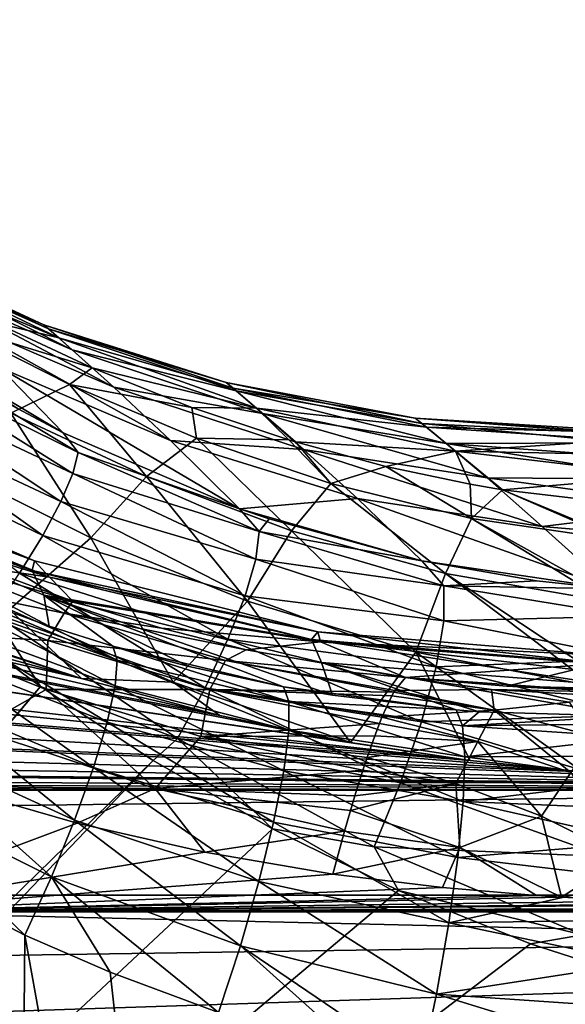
# Model space of a CAD drawing. Header units: metres. Extents: x -90 to 90, y -173 to 74.
# Tile 486 of 564: x 19.61 to 26.62, y 6.62 to 19.27. Entities that reach past the tile are written whole.
import ezdxf

# ---------------------------------------------------------------- set-up
doc = ezdxf.new("R2010")
doc.units = ezdxf.units.M
doc.layers.add('solid_509418', color=7, linetype='CONTINUOUS')
doc.layers.add('solid_509418_01', color=7, linetype='CONTINUOUS')

msp = doc.modelspace()

# ---------------------------------------------------------------- linework, layer by layer
at = {"layer": 'solid_509418'}
for points in [[(20.398369, 10.805264, 17.936373), (-6.162198, 19.268057, 10.044692), (-7.187422, 18.277428, 10.968469)], [(20.398369, 10.805264, 17.936373), (18.5662, 11.40943, 17.37298), (-6.162198, 19.268057, 10.044692)], [(20.398369, 10.805264, 17.936373), (-7.187422, 18.277428, 10.968469), (-8.260038, 17.33305, 11.849114)], [(22.177095, 10.330552, 18.379049), (-8.260038, 17.33305, 11.849114), (-9.382043, 16.431501, 12.689822)], [(22.177095, 10.330552, 18.379049), (20.398369, 10.805264, 17.936373), (-8.260038, 17.33305, 11.849114)], [(23.855959, 9.982375, 18.70373), (-9.382043, 16.431501, 12.689822), (-11.139967, 15.170759, 13.865483)], [(23.855959, 9.982375, 18.70373), (22.177095, 10.330552, 18.379049), (-9.382043, 16.431501, 12.689822)], [(25.394751, 9.748757, 18.921581), (-11.139967, 15.170759, 13.865483), (-12.963869, 14.03114, 14.928195)], [(25.394751, 9.748757, 18.921581), (23.855959, 9.982375, 18.70373), (-11.139967, 15.170759, 13.865483)], [(25.394751, 9.748757, 18.921581), (-12.963869, 14.03114, 14.928195), (-13.635589, 13.650109, 15.283511)], [(25.394751, 9.748757, 18.921581), (-13.635589, 13.650109, 15.283511), (-14.826507, 13.021798, 15.869422)], [(35.100643, 9.368428, 19.276245), (-35.099857, 9.368428, 19.276245), (-71.5, 8.020932, 20.362175)], [(71.5, 8.020932, 20.362175), (35.100643, 9.368428, 19.276245), (-71.5, 8.020932, 20.362175)], [(71.5, 8.020932, 20.362175), (-71.5, 8.020932, 20.362175), (-71.5, 5.898276, 21.535389)], [(71.5, 5.898276, 21.535389), (71.5, 8.020932, 20.362175), (-71.5, 5.898276, 21.535389)]]:
    msp.add_3dface(points, dxfattribs=at)
at = {"layer": 'solid_509418_01'}
for points in [[(17.664146, 16.391121, -0.36835), (19.914486, 15.349503, 1.130896), (19.973692, 15.297959, -3.117904)], [(17.664146, 16.391121, -0.36835), (17.753052, 16.310858, 3.674779), (19.914486, 15.349503, 1.130896)], [(17.792383, 16.275232, -4.408235), (17.664146, 16.391121, -0.36835), (19.973692, 15.297959, -3.117904)], [(17.753052, 16.310858, 3.674779), (20.107105, 15.181142, 5.369526), (19.914486, 15.349503, 1.130896)], [(17.753052, 16.310858, 3.674779), (18.056381, 16.034857, 7.690856), (20.107105, 15.181142, 5.369526)], [(17.792383, 16.275232, -4.408235), (19.973692, 15.297959, -3.117904), (20.280607, 15.027847, -7.339002)], [(18.129965, 15.96612, -8.410431), (17.792383, 16.275232, -4.408235), (20.280607, 15.027847, -7.339002)], [(18.056381, 16.034857, 7.690856), (19.295435, 15.374484, 8.678795), (20.107105, 15.181142, 5.369526)], [(18.129965, 15.96612, -8.410431), (20.280607, 15.027847, -7.339002), (20.814873, 14.545683, -11.499053)], [(18.657454, 15.470966, -12.345707), (18.129965, 15.96612, -8.410431), (20.814873, 14.545683, -11.499053)], [(18.657454, 15.470966, -12.345707), (20.814873, 14.545683, -11.499053), (21.544146, 13.861372, -15.573508)], [(19.347231, 14.799587, -16.19293), (18.657454, 15.470966, -12.345707), (21.544146, 13.861372, -15.573508)], [(18.7052, 15.361842, 10.492981), (20.538418, 14.797122, 9.561823), (19.295435, 15.374484, 8.678795)], [(18.7052, 15.361842, 10.492981), (20.24501, 14.582114, 11.559984), (20.538418, 14.797122, 9.561823)], [(19.492968, 14.211011, 13.247728), (20.24501, 14.582114, 11.559984), (18.7052, 15.361842, 10.492981)], [(19.295435, 15.374484, 8.678795), (20.538418, 14.797122, 9.561823), (20.107105, 15.181142, 5.369526)], [(19.914486, 15.349503, 1.130896), (22.347507, 14.531939, 3.48145), (22.25915, 14.606114, -0.356026)], [(19.914486, 15.349503, 1.130896), (20.107105, 15.181142, 5.369526), (22.347507, 14.531939, 3.48145)], [(19.973692, 15.297959, -3.117904), (19.914486, 15.349503, 1.130896), (22.25915, 14.606114, -0.356026)], [(18.015991, 15.240058, -20.271868), (19.347231, 14.799587, -16.19293), (20.166138, 13.961473, -19.95484)], [(18.015991, 15.240058, -20.271868), (20.166138, 13.961473, -19.95484), (19.587307, 14.269493, -20.047592)], [(19.973692, 15.297959, -3.117904), (22.25915, 14.606114, -0.356026), (22.387505, 14.498235, -4.191177)], [(20.280607, 15.027847, -7.339002), (19.973692, 15.297959, -3.117904), (22.387505, 14.498235, -4.191177)], [(20.107105, 15.181142, 5.369526), (22.647511, 14.277051, 7.296689), (22.347507, 14.531939, 3.48145)], [(20.107105, 15.181142, 5.369526), (20.538418, 14.797122, 9.561823), (22.647511, 14.277051, 7.296689)], [(18.047586, 14.841151, -21.273371), (18.134468, 15.039989, -20.780899), (20.358702, 13.707679, -20.540962)], [(18.134468, 15.039989, -20.780899), (19.587307, 14.269493, -20.047592), (20.166138, 13.961473, -19.95484)], [(20.358702, 13.707679, -20.540962), (18.134468, 15.039989, -20.780899), (20.166138, 13.961473, -19.95484)], [(20.280607, 15.027847, -7.339002), (22.387505, 14.498235, -4.191177), (22.725229, 14.210243, -7.999774)], [(20.814873, 14.545683, -11.499053), (20.280607, 15.027847, -7.339002), (22.725229, 14.210243, -7.999774)], [(17.884539, 14.568829, -21.707962), (18.047586, 14.841151, -21.273371), (20.288221, 13.43761, -21.114452)], [(20.288221, 13.43761, -21.114452), (18.047586, 14.841151, -21.273371), (20.358702, 13.707679, -20.540962)], [(19.347231, 14.799587, -16.19293), (21.544146, 13.861372, -15.573508), (22.428823, 12.984757, -19.557318)], [(19.347231, 14.799587, -16.19293), (22.428823, 12.984757, -19.557318), (20.166138, 13.961473, -19.95484)], [(20.24501, 14.582114, 11.559984), (21.815731, 14.287492, 10.360255), (20.538418, 14.797122, 9.561823)], [(20.538418, 14.797122, 9.561823), (21.815731, 14.287492, 10.360255), (22.647511, 14.277051, 7.296689)], [(17.653519, 14.236703, -22.062838), (17.884539, 14.568829, -21.707962), (20.133129, 13.07675, -21.61697)], [(20.133129, 13.07675, -21.61697), (17.884539, 14.568829, -21.707962), (20.288221, 13.43761, -21.114452)], [(19.492968, 14.211011, 13.247728), (21.235458, 13.399338, 14.241246), (20.24501, 14.582114, 11.559984)], [(20.24501, 14.582114, 11.559984), (21.879652, 13.89079, 12.518024), (21.815731, 14.287492, 10.360255)], [(21.235458, 13.399338, 14.241246), (21.879652, 13.89079, 12.518024), (20.24501, 14.582114, 11.559984)], [(22.25915, 14.606114, -0.356026), (24.687468, 14.150518, 0.512104), (24.773674, 14.080844, -3.381779)], [(22.25915, 14.606114, -0.356026), (22.347507, 14.531939, 3.48145), (24.687468, 14.150518, 0.512104)], [(22.387505, 14.498235, -4.191177), (22.25915, 14.606114, -0.356026), (24.773674, 14.080844, -3.381779)], [(20.814873, 14.545683, -11.499053), (22.725229, 14.210243, -7.999774), (23.253954, 13.746858, -11.761179)], [(21.544146, 13.861372, -15.573508), (20.814873, 14.545683, -11.499053), (23.253954, 13.746858, -11.761179)], [(22.347507, 14.531939, 3.48145), (24.834751, 14.031226, 4.403207), (24.687468, 14.150518, 0.512104)], [(22.347507, 14.531939, 3.48145), (22.647511, 14.277051, 7.296689), (24.834751, 14.031226, 4.403207)], [(22.387505, 14.498235, -4.191177), (24.773674, 14.080844, -3.381779), (25.088219, 13.82319, -7.257584)], [(22.725229, 14.210243, -7.999774), (22.387505, 14.498235, -4.191177), (25.088219, 13.82319, -7.257584)], [(17.366133, 13.861463, -22.320166), (17.653519, 14.236703, -22.062838), (19.90122, 12.643231, -22.023266)], [(19.90122, 12.643231, -22.023266), (17.653519, 14.236703, -22.062838), (20.133129, 13.07675, -21.61697)], [(18.65753, 13.546892, 14.801031), (20.521517, 12.61162, 15.821053), (19.492968, 14.211011, 13.247728)], [(20.521517, 12.61162, 15.821053), (21.235458, 13.399338, 14.241246), (19.492968, 14.211011, 13.247728)], [(21.815731, 14.287492, 10.360255), (23.065588, 13.868505, 11.035018), (22.647511, 14.277051, 7.296689)], [(21.879652, 13.89079, 12.518024), (23.065588, 13.868505, 11.035018), (21.815731, 14.287492, 10.360255)], [(22.647511, 14.277051, 7.296689), (25.206816, 13.724628, 8.271076), (24.834751, 14.031226, 4.403207)], [(22.647511, 14.277051, 7.296689), (23.148062, 13.843616, 11.075765), (25.206816, 13.724628, 8.271076)], [(23.065588, 13.868505, 11.035018), (23.148062, 13.843616, 11.075765), (22.647511, 14.277051, 7.296689)], [(22.725229, 14.210243, -7.999774), (25.088219, 13.82319, -7.257584), (25.613131, 13.380884, -11.097001)], [(23.253954, 13.746858, -11.761179), (22.725229, 14.210243, -7.999774), (25.613131, 13.380884, -11.097001)], [(24.687468, 14.150518, 0.512104), (27.186066, 13.970243, 2.181793), (27.148355, 13.999538, -0.271879)], [(24.687468, 14.150518, 0.512104), (24.834751, 14.031226, 4.403207), (27.186066, 13.970243, 2.181793)], [(24.687468, 14.150518, 0.512104), (27.148355, 13.999538, -0.271879), (27.207102, 13.9539, -2.715476)], [(24.773674, 14.080844, -3.381779), (24.687468, 14.150518, 0.512104), (27.207102, 13.9539, -2.715476)], [(24.773674, 14.080844, -3.381779), (27.207102, 13.9539, -2.715476), (27.360445, 13.833748, -5.154876)], [(25.088219, 13.82319, -7.257584), (24.773674, 14.080844, -3.381779), (27.360445, 13.833748, -5.154876)], [(20.358702, 13.707679, -20.540962), (20.166138, 13.961473, -19.95484), (22.428823, 12.984757, -19.557318)], [(24.834751, 14.031226, 4.403207), (27.321669, 13.864264, 4.658258), (27.186066, 13.970243, 2.181793)], [(24.834751, 14.031226, 4.403207), (25.206816, 13.724628, 8.271076), (27.321669, 13.864264, 4.658258)], [(16.342703, 13.810122, 0.000016), (19.795254, 12.313708, 0.000024), (16.678371, 13.469662, 5.710794)], [(16.363686, 13.646226, -5.337171), (19.795254, 12.313708, 0.000024), (16.342703, 13.810122, 0.000016)], [(19.604143, 12.158836, -22.312923), (17.366133, 13.861463, -22.320166), (19.90122, 12.643231, -22.023266)], [(21.235458, 13.399338, 14.241246), (23.098759, 12.702182, 15.095886), (21.879652, 13.89079, 12.518024)], [(21.544146, 13.861372, -15.573508), (23.253954, 13.746858, -11.761179), (23.947338, 13.114449, -15.460325)], [(22.428823, 12.984757, -19.557318), (21.544146, 13.861372, -15.573508), (23.947338, 13.114449, -15.460325)], [(21.879652, 13.89079, 12.518024), (23.605623, 13.308328, 13.338962), (23.065588, 13.868505, 11.035018)], [(23.098759, 12.702182, 15.095886), (23.605623, 13.308328, 13.338962), (21.879652, 13.89079, 12.518024)], [(23.605623, 13.308328, 13.338962), (23.148062, 13.843616, 11.075765), (23.065588, 13.868505, 11.035018)], [(23.148062, 13.843616, 11.075765), (24.310049, 13.529438, 11.59971), (25.206816, 13.724628, 8.271076)], [(23.605623, 13.308328, 13.338962), (24.310049, 13.529438, 11.59971), (23.148062, 13.843616, 11.075765)], [(25.088219, 13.82319, -7.257584), (27.360445, 13.833748, -5.154876), (27.60552, 13.638899, -7.592478)], [(25.088219, 13.82319, -7.257584), (27.60552, 13.638899, -7.592478), (27.940966, 13.36669, -10.046323)], [(25.613131, 13.380884, -11.097001), (25.088219, 13.82319, -7.257584), (27.940966, 13.36669, -10.046323)], [(25.206816, 13.724628, 8.271076), (27.556841, 13.677979, 7.170755), (27.321669, 13.864264, 4.658258)], [(20.288221, 13.43761, -21.114452), (20.358702, 13.707679, -20.540962), (22.682257, 12.691385, -20.247009)], [(22.682257, 12.691385, -20.247009), (20.358702, 13.707679, -20.540962), (22.428823, 12.984757, -19.557318)], [(23.253954, 13.746858, -11.761179), (25.613131, 13.380884, -11.097001), (26.320747, 12.75868, -14.886232)], [(23.947338, 13.114449, -15.460325), (23.253954, 13.746858, -11.761179), (26.320747, 12.75868, -14.886232)], [(24.310049, 13.529438, 11.59971), (25.394638, 13.298806, 12.000681), (25.206816, 13.724628, 8.271076)], [(25.206816, 13.724628, 8.271076), (27.893213, 13.405949, 9.731151), (27.556841, 13.677979, 7.170755)], [(25.206816, 13.724628, 8.271076), (25.809908, 13.22698, 12.13053), (27.893213, 13.405949, 9.731151)], [(25.394638, 13.298806, 12.000681), (25.809908, 13.22698, 12.13053), (25.206816, 13.724628, 8.271076)], [(19.764093, 12.192523, -5.287879), (19.795254, 12.313708, 0.000024), (16.363686, 13.646226, -5.337171)], [(19.764093, 12.192523, -5.287879), (16.363686, 13.646226, -5.337171), (16.531374, 13.303173, -11.068451)], [(19.475683, 11.690948, 17.07338), (20.521517, 12.61162, 15.821053), (18.65753, 13.546892, 14.801031)], [(19.795254, 12.313708, 0.000024), (19.98848, 12.105129, 5.653321), (16.678371, 13.469662, 5.710794)], [(16.754763, 13.327978, 8.220192), (16.678371, 13.469662, 5.710794), (19.98848, 12.105129, 5.653321)], [(20.133129, 13.07675, -21.61697), (20.288221, 13.43761, -21.114452), (22.638893, 12.336701, -20.921179)], [(22.638893, 12.336701, -20.921179), (20.288221, 13.43761, -21.114452), (22.682257, 12.691385, -20.247009)], [(23.605623, 13.308328, 13.338962), (25.414301, 12.86156, 13.986559), (24.310049, 13.529438, 11.59971)], [(25.414301, 12.86156, 13.986559), (25.394638, 13.298806, 12.000681), (24.310049, 13.529438, 11.59971)], [(19.982187, 11.475391, -16.154175), (19.913925, 11.876646, -10.846536), (16.531374, 13.303173, -11.068451)], [(19.764093, 12.192523, -5.287879), (16.531374, 13.303173, -11.068451), (19.913925, 11.876646, -10.846536)], [(18.644096, 11.967398, -16.385197), (19.982187, 11.475391, -16.154175), (16.531374, 13.303173, -11.068451)], [(17.934107, 12.739876, 8.939332), (16.754763, 13.327978, 8.220192), (19.98848, 12.105129, 5.653321)], [(20.521517, 12.61162, 15.821053), (22.534973, 11.79711, 16.700283), (21.235458, 13.399338, 14.241246)], [(22.534973, 11.79711, 16.700283), (23.098759, 12.702182, 15.095886), (21.235458, 13.399338, 14.241246)], [(23.098759, 12.702182, 15.095886), (25.078671, 12.153222, 15.773935), (23.605623, 13.308328, 13.338962)], [(25.078671, 12.153222, 15.773935), (25.414301, 12.86156, 13.986559), (23.605623, 13.308328, 13.338962)], [(25.414301, 12.86156, 13.986559), (25.809908, 13.22698, 12.13053), (25.394638, 13.298806, 12.000681)], [(25.613131, 13.380884, -11.097001), (27.940966, 13.36669, -10.046323), (28.372757, 13.006383, -12.569467)], [(26.320747, 12.75868, -14.886232), (25.613131, 13.380884, -11.097001), (28.372757, 13.006383, -12.569467)], [(25.809908, 13.22698, 12.13053), (27.377459, 13.042007, 12.494342), (27.893213, 13.405949, 9.731151)], [(25.414301, 12.86156, 13.986559), (27.286816, 12.583341, 14.41674), (25.809908, 13.22698, 12.13053)], [(27.291697, 12.611012, 14.332738), (27.377459, 13.042007, 12.494342), (25.809908, 13.22698, 12.13053)], [(27.286816, 12.583341, 14.41674), (27.291697, 12.611012, 14.332738), (25.809908, 13.22698, 12.13053)], [(19.90122, 12.643231, -22.023266), (20.133129, 13.07675, -21.61697), (22.503393, 11.867726, -21.507599)], [(22.503393, 11.867726, -21.507599), (20.133129, 13.07675, -21.61697), (22.638893, 12.336701, -20.921179)], [(22.428823, 12.984757, -19.557318), (23.947338, 13.114449, -15.460325), (24.775408, 12.315848, -19.108557)], [(23.947338, 13.114449, -15.460325), (26.320747, 12.75868, -14.886232), (27.212152, 11.955886, -18.623592)], [(24.775408, 12.315848, -19.108557), (23.947338, 13.114449, -15.460325), (27.212152, 11.955886, -18.623592)], [(-14.826507, 13.021798, 15.869422), (-16.70134, 12.147783, 16.684454), (26.840626, 9.604709, 19.055908)], [(25.394751, 9.748757, 18.921581), (-14.826507, 13.021798, 15.869422), (26.840626, 9.604709, 19.055908)], [(22.428823, 12.984757, -19.557318), (24.775408, 12.315848, -19.108557), (22.810226, 12.853312, -19.48629)], [(22.682257, 12.691385, -20.247009), (22.428823, 12.984757, -19.557318), (22.810226, 12.853312, -19.48629)], [(26.320747, 12.75868, -14.886232), (28.372757, 13.006383, -12.569467), (28.917906, 12.534367, -15.243135)], [(22.682257, 12.691385, -20.247009), (22.810226, 12.853312, -19.48629), (24.775408, 12.315848, -19.108557)], [(25.078671, 12.153222, 15.773935), (27.15823, 11.795092, 16.229006), (25.414301, 12.86156, 13.986559)], [(27.171316, 11.879262, 16.0714), (27.286816, 12.583341, 14.41674), (25.414301, 12.86156, 13.986559)], [(27.15823, 11.795092, 16.229006), (27.171316, 11.879262, 16.0714), (25.414301, 12.86156, 13.986559)], [(19.115881, 12.230465, 9.565127), (17.934107, 12.739876, 8.939332), (19.98848, 12.105129, 5.653321)], [(22.534973, 11.79711, 16.700283), (24.69796, 11.14339, 17.400095), (23.098759, 12.702182, 15.095886)], [(22.638893, 12.336701, -20.921179), (22.682257, 12.691385, -20.247009), (25.058722, 11.993064, -19.926687)], [(25.058722, 11.993064, -19.926687), (22.682257, 12.691385, -20.247009), (24.775408, 12.315848, -19.108557)], [(24.69796, 11.14339, 17.400095), (25.078671, 12.153222, 15.773935), (23.098759, 12.702182, 15.095886)], [(27.212152, 11.955886, -18.623592), (26.320747, 12.75868, -14.886232), (28.917906, 12.534367, -15.243135)], [(19.475683, 11.690948, 17.07338), (21.578854, 10.757434, 17.972589), (20.521517, 12.61162, 15.821053)], [(19.604143, 12.158836, -22.312923), (19.90122, 12.643231, -22.023266), (22.282568, 11.308023, -21.976805)], [(22.282568, 11.308023, -21.976805), (19.90122, 12.643231, -22.023266), (22.503393, 11.867726, -21.507599)], [(21.578854, 10.757434, 17.972589), (22.534973, 11.79711, 16.700283), (20.521517, 12.61162, 15.821053)], [(20.175825, 11.642006, 11.436267), (18.014025, 12.083391, 11.838702), (18.221937, 12.416777, 10.528819)], [(18.221937, 12.416777, 10.528819), (19.115881, 12.230465, 9.565127), (20.28875, 11.799398, 10.096784)], [(20.175825, 11.642006, 11.436267), (18.221937, 12.416777, 10.528819), (20.28875, 11.799398, 10.096784)], [(19.764093, 12.192523, -5.287879), (23.437761, 11.40359, 0.000021), (19.795254, 12.313708, 0.000024)], [(19.795254, 12.313708, 0.000024), (23.437761, 11.40359, 0.000021), (19.98848, 12.105129, 5.653321)], [(22.503393, 11.867726, -21.507599), (22.638893, 12.336701, -20.921179), (25.057188, 11.544273, -20.714502)], [(25.057188, 11.544273, -20.714502), (22.638893, 12.336701, -20.921179), (25.058722, 11.993064, -19.926687)], [(24.775408, 12.315848, -19.108557), (27.212152, 11.955886, -18.623592), (26.249342, 12.058917, -18.816593)], [(25.058722, 11.993064, -19.926687), (24.775408, 12.315848, -19.108557), (26.249342, 12.058917, -18.816593)], [(-16.70134, 12.147783, 16.684454), (-18.564163, 11.410231, 17.372232), (26.840626, 9.604709, 19.055908)], [(20.28875, 11.799398, 10.096784), (19.115881, 12.230465, 9.565127), (19.98848, 12.105129, 5.653321)], [(19.256826, 11.647902, -22.471394), (19.604143, 12.158836, -22.312923), (21.987509, 10.685714, -22.305222)], [(21.987509, 10.685714, -22.305222), (19.604143, 12.158836, -22.312923), (22.282568, 11.308023, -21.976805)], [(23.354301, 11.304811, -5.258953), (23.437761, 11.40359, 0.000021), (19.764093, 12.192523, -5.287879)], [(23.354301, 11.304811, -5.258953), (19.764093, 12.192523, -5.287879), (19.913925, 11.876646, -10.846536)], [(24.69796, 11.14339, 17.400095), (26.995552, 10.702174, 17.872549), (25.078671, 12.153222, 15.773935)], [(27.019505, 10.867569, 17.660864), (27.15823, 11.795092, 16.229006), (25.078671, 12.153222, 15.773935)], [(26.995552, 10.702174, 17.872549), (27.019505, 10.867569, 17.660864), (25.078671, 12.153222, 15.773935)], [(18.014025, 12.083391, 11.838702), (19.967207, 11.29189, 12.715482), (18.071642, 11.408256, 13.219151)], [(20.175825, 11.642006, 11.436267), (19.967207, 11.29189, 12.715482), (18.014025, 12.083391, 11.838702)], [(23.437761, 11.40359, 0.000021), (23.471022, 11.272924, 5.615839), (19.98848, 12.105129, 5.653321)], [(20.28875, 11.799398, 10.096784), (19.98848, 12.105129, 5.653321), (23.471022, 11.272924, 5.615839)], [(25.058722, 11.993064, -19.926687), (26.249342, 12.058917, -18.816593), (27.212152, 11.955886, -18.623592)], [(20.860146, 11.041249, -16.830061), (19.982187, 11.475391, -16.154175), (18.644096, 11.967398, -16.385197)], [(20.860146, 11.041249, -16.830061), (18.644096, 11.967398, -16.385197), (18.69973, 11.800821, -17.107445)], [(25.057188, 11.544273, -20.714502), (25.058722, 11.993064, -19.926687), (27.446495, 11.605265, -19.599575)], [(27.446495, 11.605265, -19.599575), (25.058722, 11.993064, -19.926687), (27.212152, 11.955886, -18.623592)], [(20.834448, 10.710688, -17.590858), (18.69973, 11.800821, -17.107445), (18.655409, 11.510296, -17.790493)], [(20.834448, 10.710688, -17.590858), (20.860146, 11.041249, -16.830061), (18.69973, 11.800821, -17.107445)], [(23.625963, 10.591305, -15.609922), (23.483025, 11.009536, -10.658079), (19.913925, 11.876646, -10.846536)], [(23.354301, 11.304811, -5.258953), (19.913925, 11.876646, -10.846536), (23.483025, 11.009536, -10.658079)], [(22.997271, 10.698831, -15.696342), (23.625963, 10.591305, -15.609922), (19.913925, 11.876646, -10.846536)], [(21.77928, 10.959527, -15.872013), (22.997271, 10.698831, -15.696342), (19.913925, 11.876646, -10.846536)], [(20.803198, 11.219777, -16.021595), (21.77928, 10.959527, -15.872013), (19.913925, 11.876646, -10.846536)], [(19.982187, 11.475391, -16.154175), (20.803198, 11.219777, -16.021595), (19.913925, 11.876646, -10.846536)], [(20.175825, 11.642006, 11.436267), (20.28875, 11.799398, 10.096784), (21.426872, 11.448997, 10.529714)], [(21.426872, 11.448997, 10.529714), (20.28875, 11.799398, 10.096784), (23.471022, 11.272924, 5.615839)], [(21.578854, 10.757434, 17.972589), (23.855959, 9.982375, 18.70373), (22.534973, 11.79711, 16.700283)], [(22.282568, 11.308023, -21.976805), (22.503393, 11.867726, -21.507599), (24.9597, 10.952452, -21.394436)], [(24.9597, 10.952452, -21.394436), (22.503393, 11.867726, -21.507599), (25.057188, 11.544273, -20.714502)], [(22.534973, 11.79711, 16.700283), (23.855959, 9.982375, 18.70373), (24.69796, 11.14339, 17.400095)], [(9.430127, -1.6, -22.5), (18.507133, 11.711641, -22.5), (19.871984, 10.70021, -22.5)], [(19.256826, 11.647902, -22.471394), (19.871984, 10.70021, -22.5), (18.507133, 11.711641, -22.5)], [(19.475683, 11.690948, 17.07338), (18.5662, 11.40943, 17.37298), (20.398369, 10.805264, 17.936373)], [(21.633045, 10.032066, -22.476349), (19.871984, 10.70021, -22.5), (19.256826, 11.647902, -22.471394)], [(21.633045, 10.032066, -22.476349), (19.256826, 11.647902, -22.471394), (21.987509, 10.685714, -22.305222)], [(19.475683, 11.690948, 17.07338), (20.398369, 10.805264, 17.936373), (21.578854, 10.757434, 17.972589)], [(22.248432, 11.035543, 12.147034), (19.967207, 11.29189, 12.715482), (20.175825, 11.642006, 11.436267)], [(20.175825, 11.642006, 11.436267), (21.426872, 11.448997, 10.529714), (22.516783, 11.174187, 10.869137)], [(22.248432, 11.035543, 12.147034), (20.175825, 11.642006, 11.436267), (22.516783, 11.174187, 10.869137)], [(24.9597, 10.952452, -21.394436), (25.057188, 11.544273, -20.714502), (27.503948, 11.058137, -20.508671)], [(27.503948, 11.058137, -20.508671), (25.057188, 11.544273, -20.714502), (27.446495, 11.605265, -19.599575)], [(-18.564163, 11.410231, 17.372232), (-20.396393, 10.80591, 17.93577), (30.154846, 9.443813, 19.205946)], [(-18.564163, 11.410231, 17.372232), (30.154846, 9.443813, 19.205946), (26.840626, 9.604709, 19.055908)], [(19.967207, 11.29189, 12.715482), (19.943766, 10.662642, 13.997683), (18.071642, 11.408256, 13.219151)], [(19.047949, 10.154319, 14.852555), (18.071642, 11.408256, 13.219151), (19.943766, 10.662642, 13.997683)], [(20.730303, 10.242302, -18.268038), (18.655409, 11.510296, -17.790493), (18.52511, 11.10391, -18.39954)], [(20.730303, 10.242302, -18.268038), (20.834448, 10.710688, -17.590858), (18.655409, 11.510296, -17.790493)], [(20.860146, 11.041249, -16.830061), (20.803198, 11.219777, -16.021595), (19.982187, 11.475391, -16.154175)], [(22.516783, 11.174187, 10.869137), (21.426872, 11.448997, 10.529714), (23.471022, 11.272924, 5.615839)], [(23.354301, 11.304811, -5.258953), (27.040953, 10.999518, -5.43615), (23.437761, 11.40359, 0.000021)], [(23.437761, 11.40359, 0.000021), (27.040953, 10.999518, -5.43615), (27.157198, 11.1)], [(23.437761, 11.40359, 0.000021), (27.157198, 11.1), (23.471022, 11.272924, 5.615839)], [(19.967207, 11.29189, 12.715482), (22.047153, 10.662698, 13.41113), (19.943766, 10.662642, 13.997683)], [(22.248432, 11.035543, 12.147034), (22.047153, 10.662698, 13.41113), (19.967207, 11.29189, 12.715482)], [(21.987509, 10.685714, -22.305222), (22.282568, 11.308023, -21.976805), (24.771152, 10.247333, -21.932325)], [(24.771152, 10.247333, -21.932325), (22.282568, 11.308023, -21.976805), (24.9597, 10.952452, -21.394436)], [(24.563206, 10.815056, 11.307651), (22.516783, 11.174187, 10.869137), (23.471022, 11.272924, 5.615839)], [(23.354301, 11.304811, -5.258953), (27.147692, 10.722144, -10.536712), (27.067997, 10.879611, -8.049222)], [(23.354301, 11.304811, -5.258953), (23.483025, 11.009536, -10.658079), (27.147692, 10.722144, -10.536712)], [(23.354301, 11.304811, -5.258953), (27.067997, 10.879611, -8.049222), (27.040953, 10.999518, -5.43615)], [(23.471022, 11.272924, 5.615839), (27.157198, 11.1), (27.040361, 11.005395, 5.274846)], [(23.471022, 11.272924, 5.615839), (27.040361, 11.005395, 5.274846), (27.040371, 10.994201, 5.578076)], [(24.563206, 10.815056, 11.307651), (23.471022, 11.272924, 5.615839), (27.040371, 10.994201, 5.578076)], [(20.803198, 11.219777, -16.021595), (22.997271, 10.698831, -15.696342), (21.77928, 10.959527, -15.872013)], [(23.066172, 10.50645, -16.581047), (22.997271, 10.698831, -15.696342), (20.803198, 11.219777, -16.021595)], [(23.066172, 10.50645, -16.581047), (20.803198, 11.219777, -16.021595), (20.860146, 11.041249, -16.830061)], [(22.248432, 11.035543, 12.147034), (22.516783, 11.174187, 10.869137), (24.563206, 10.815056, 11.307651)], [(24.69796, 11.14339, 17.400095), (23.855959, 9.982375, 18.70373), (25.394751, 9.748757, 18.921581)], [(24.69796, 11.14339, 17.400095), (25.394751, 9.748757, 18.921581), (26.840626, 9.604709, 19.055908)], [(24.69796, 11.14339, 17.400095), (26.840626, 9.604709, 19.055908), (26.995552, 10.702174, 17.872549)], [(20.552921, 9.658536, -18.830425), (18.52511, 11.10391, -18.39954), (18.315376, 10.601433, -18.905981)], [(20.552921, 9.658536, -18.830425), (20.730303, 10.242302, -18.268038), (18.52511, 11.10391, -18.39954)], [(23.065741, 10.139995, -17.411798), (20.860146, 11.041249, -16.830061), (20.834448, 10.710688, -17.590858)], [(23.065741, 10.139995, -17.411798), (23.066172, 10.50645, -16.581047), (20.860146, 11.041249, -16.830061)], [(22.248432, 11.035543, 12.147034), (24.413378, 10.62688, 12.624308), (22.047153, 10.662698, 13.41113)], [(22.248432, 11.035543, 12.147034), (24.563206, 10.815056, 11.307651), (24.426929, 10.650241, 12.518256)], [(22.248432, 11.035543, 12.147034), (24.426929, 10.650241, 12.518256), (24.413378, 10.62688, 12.624308)], [(23.483025, 11.009536, -10.658079), (27.41729, 10.319164, -15.136456), (27.147692, 10.722144, -10.536712)], [(25.509827, 10.376294, -15.365761), (27.41729, 10.319164, -15.136456), (23.483025, 11.009536, -10.658079)], [(25.214405, 10.399519, -15.402714), (25.509827, 10.376294, -15.365761), (23.483025, 11.009536, -10.658079)], [(23.625963, 10.591305, -15.609922), (25.214405, 10.399519, -15.402714), (23.483025, 11.009536, -10.658079)], [(27.467796, 10.335446, -21.286821), (24.9597, 10.952452, -21.394436), (27.503948, 11.058137, -20.508671)], [(25.867168, 10.707023, 11.247278), (24.563206, 10.815056, 11.307651), (27.040371, 10.994201, 5.578076)], [(24.771152, 10.247333, -21.932325), (24.9597, 10.952452, -21.394436), (27.467796, 10.335446, -21.286821)], [(25.867168, 10.707023, 11.247278), (27.040371, 10.994201, 5.578076), (27.176409, 10.673585, 11.192389)], [(-20.396393, 10.80591, 17.93577), (-22.17544, 10.330978, 18.378653), (30.154846, 9.443813, 19.205946)], [(21.578854, 10.757434, 17.972589), (20.398369, 10.805264, 17.936373), (22.177095, 10.330552, 18.379049)], [(21.578854, 10.757434, 17.972589), (22.177095, 10.330552, 18.379049), (23.855959, 9.982375, 18.70373)], [(24.426929, 10.650241, 12.518256), (24.563206, 10.815056, 11.307651), (25.670187, 10.661294, 11.835272)], [(25.867168, 10.707023, 11.247278), (27.280231, 10.628686, 11.637031), (24.563206, 10.815056, 11.307651)], [(25.670187, 10.661294, 11.835272), (24.563206, 10.815056, 11.307651), (27.280231, 10.628686, 11.637031)], [(8.635534, -2.635534, -22.5), (19.871984, 10.70021, -22.5), (21.319517, 9.7488, -22.5)], [(8.635534, -2.635534, -22.5), (9.430127, -1.6, -22.5), (19.871984, 10.70021, -22.5)], [(21.344728, 9.389654, 15.600957), (19.047949, 10.154319, 14.852555), (19.943766, 10.662642, 13.997683)], [(21.633045, 10.032066, -22.476349), (21.319517, 9.7488, -22.5), (19.871984, 10.70021, -22.5)], [(22.047153, 10.662698, 13.41113), (21.932083, 10.060083, 14.62431), (19.943766, 10.662642, 13.997683)], [(21.344728, 9.389654, 15.600957), (19.943766, 10.662642, 13.997683), (21.932083, 10.060083, 14.62431)], [(22.998758, 9.615768, -18.150141), (20.834448, 10.710688, -17.590858), (20.730303, 10.242302, -18.268038)], [(22.998758, 9.615768, -18.150141), (23.065741, 10.139995, -17.411798), (20.834448, 10.710688, -17.590858)], [(21.633045, 10.032066, -22.476349), (21.987509, 10.685714, -22.305222), (24.501022, 9.464346, -22.301146)], [(22.047153, 10.662698, 13.41113), (24.229479, 10.227359, 13.892433), (21.932083, 10.060083, 14.62431)], [(24.501022, 9.464346, -22.301146), (21.987509, 10.685714, -22.305222), (24.771152, 10.247333, -21.932325)], [(22.047153, 10.662698, 13.41113), (24.261047, 10.305268, 13.694047), (24.229479, 10.227359, 13.892433)], [(22.047153, 10.662698, 13.41113), (24.387487, 10.579538, 12.821289), (24.261047, 10.305268, 13.694047)], [(22.047153, 10.662698, 13.41113), (24.413378, 10.62688, 12.624308), (24.387487, 10.579538, 12.821289)], [(22.997271, 10.698831, -15.696342), (25.214405, 10.399519, -15.402714), (23.625963, 10.591305, -15.609922)], [(23.066172, 10.50645, -16.581047), (25.214405, 10.399519, -15.402714), (22.997271, 10.698831, -15.696342)], [(24.387487, 10.579538, 12.821289), (24.413378, 10.62688, 12.624308), (25.705202, 10.395442, 13.118984)], [(24.413378, 10.62688, 12.624308), (24.426929, 10.650241, 12.518256), (25.705202, 10.395442, 13.118984)], [(24.426929, 10.650241, 12.518256), (25.670187, 10.661294, 11.835272), (25.705202, 10.395442, 13.118984)], [(25.670187, 10.661294, 11.835272), (27.280231, 10.628686, 11.637031), (27.454931, 10.561766, 12.080112)], [(26.668556, 10.50125, 12.486697), (25.670187, 10.661294, 11.835272), (27.454931, 10.561766, 12.080112)], [(25.705202, 10.395442, 13.118984), (25.670187, 10.661294, 11.835272), (26.668556, 10.50125, 12.486697)], [(25.867168, 10.707023, 11.247278), (27.176409, 10.673585, 11.192389), (27.280231, 10.628686, 11.637031)], [(20.310247, 8.985997, -19.251551), (18.315376, 10.601433, -18.905981), (18.035841, 10.026244, -19.285627)], [(20.310247, 8.985997, -19.251551), (20.552921, 9.658536, -18.830425), (18.315376, 10.601433, -18.905981)], [(25.327198, 9.797031, -17.250227), (23.066172, 10.50645, -16.581047), (23.065741, 10.139995, -17.411798)], [(25.296394, 10.194557, -16.356339), (25.214405, 10.399519, -15.402714), (23.066172, 10.50645, -16.581047)], [(25.327198, 9.797031, -17.250227), (25.296394, 10.194557, -16.356339), (23.066172, 10.50645, -16.581047)], [(24.387487, 10.579538, 12.821289), (25.705202, 10.395442, 13.118984), (24.261047, 10.305268, 13.694047)], [(25.705202, 10.395442, 13.118984), (26.668556, 10.50125, 12.486697), (26.95701, 10.065322, 13.929425)], [(25.705202, 10.395442, 13.118984), (25.492474, 9.995899, 14.234485), (24.261047, 10.305268, 13.694047)], [(25.296394, 10.194557, -16.356339), (25.509827, 10.376294, -15.365761), (25.214405, 10.399519, -15.402714)], [(25.296394, 10.194557, -16.356339), (27.41729, 10.319164, -15.136456), (25.509827, 10.376294, -15.365761)], [(25.705202, 10.395442, 13.118984), (26.689926, 9.598121, 14.932677), (25.492474, 9.995899, 14.234485)], [(25.705202, 10.395442, 13.118984), (26.95701, 10.065322, 13.929425), (26.689926, 9.598121, 14.932677)], [(-22.17544, 10.330978, 18.378653), (-23.856607, 9.982255, 18.703842), (30.154846, 9.443813, 19.205946)], [(24.229479, 10.227359, 13.892433), (24.261047, 10.305268, 13.694047), (25.492474, 9.995899, 14.234485)], [(24.501022, 9.464346, -22.301146), (24.771152, 10.247333, -21.932325), (27.339859, 9.473505, -21.894926)], [(27.339859, 9.473505, -21.894926), (24.771152, 10.247333, -21.932325), (27.467796, 10.335446, -21.286821)], [(25.296394, 10.194557, -16.356339), (27.474039, 10.219579, -15.734701), (27.41729, 10.319164, -15.136456)], [(21.344728, 9.389654, 15.600957), (18.704027, 9.414907, 15.655162), (19.047949, 10.154319, 14.852555)], [(22.868614, 8.958559, -18.762686), (20.730303, 10.242302, -18.268038), (20.552921, 9.658536, -18.830425)], [(22.868614, 8.958559, -18.762686), (22.998758, 9.615768, -18.150141), (20.730303, 10.242302, -18.268038)], [(21.932083, 10.060083, 14.62431), (24.229479, 10.227359, 13.892433), (24.168203, 10.067074, 14.258705)], [(25.306917, 9.224228, -18.043697), (23.065741, 10.139995, -17.411798), (22.998758, 9.615768, -18.150141)], [(25.306917, 9.224228, -18.043697), (25.327198, 9.797031, -17.250227), (23.065741, 10.139995, -17.411798)], [(24.168203, 10.067074, 14.258705), (24.229479, 10.227359, 13.892433), (25.492474, 9.995899, 14.234485)], [(25.296394, 10.194557, -16.356339), (27.528641, 10.047534, -16.316452), (27.474039, 10.219579, -15.734701)], [(25.327198, 9.797031, -17.250227), (27.528641, 10.047534, -16.316452), (25.296394, 10.194557, -16.356339)], [(20.013796, 8.256363, -19.512094), (18.035841, 10.026244, -19.285627), (17.699953, 9.405882, -19.520628)], [(20.013796, 8.256363, -19.512094), (20.310247, 8.985997, -19.251551), (18.035841, 10.026244, -19.285627)], [(21.633045, 10.032066, -22.476349), (22.853037, 8.870615, -22.5), (21.319517, 9.7488, -22.5)], [(21.344728, 9.389654, 15.600957), (21.932083, 10.060083, 14.62431), (24.016623, 9.626452, 15.073333)], [(24.16288, 8.642831, -22.482365), (22.853037, 8.870615, -22.5), (21.633045, 10.032066, -22.476349)], [(24.16288, 8.642831, -22.482365), (21.633045, 10.032066, -22.476349), (24.501022, 9.464346, -22.301146)], [(21.932083, 10.060083, 14.62431), (24.168203, 10.067074, 14.258705), (24.069897, 9.7878, 14.800482)], [(21.932083, 10.060083, 14.62431), (24.069897, 9.7878, 14.800482), (24.016623, 9.626452, 15.073333)], [(24.168203, 10.067074, 14.258705), (25.492474, 9.995899, 14.234485), (24.069897, 9.7878, 14.800482)], [(25.492474, 9.995899, 14.234485), (25.208853, 9.453393, 15.257833), (24.069897, 9.7878, 14.800482)], [(25.492474, 9.995899, 14.234485), (26.31344, 9.035618, 15.817788), (25.208853, 9.453393, 15.257833)], [(25.327198, 9.797031, -17.250227), (27.571028, 9.805474, -16.873739), (27.528641, 10.047534, -16.316452)], [(25.492474, 9.995899, 14.234485), (26.689926, 9.598121, 14.932677), (26.31344, 9.035618, 15.817788)], [(-23.856607, 9.982255, 18.703842), (-25.393826, 9.748847, 18.921497), (35.100643, 9.368428, 19.276245)], [(-23.856607, 9.982255, 18.703842), (35.100643, 9.368428, 19.276245), (30.872839, 9.423441, 19.224945)], [(-23.856607, 9.982255, 18.703842), (30.872839, 9.423441, 19.224945), (30.154846, 9.443813, 19.205946)], [(-25.393826, 9.748847, 18.921497), (-26.840694, 9.604694, 19.055922), (35.100643, 9.368428, 19.276245)], [(21.319517, 9.7488, -22.5), (22.853037, 8.870615, -22.5), (0, -12.5, -22.5)], [(8.635534, -2.635534, -22.5), (21.319517, 9.7488, -22.5), (0, -12.5, -22.5)], [(24.016623, 9.626452, 15.073333), (24.069897, 9.7878, 14.800482), (25.208853, 9.453393, 15.257833)], [(25.306917, 9.224228, -18.043697), (27.60136, 9.49657, -17.397854), (25.327198, 9.797031, -17.250227)], [(25.327198, 9.797031, -17.250227), (27.60136, 9.49657, -17.397854), (27.571028, 9.805474, -16.873739)], [(22.680984, 8.197784, -19.220964), (20.552921, 9.658536, -18.830425), (20.310247, 8.985997, -19.251551)], [(22.680984, 8.197784, -19.220964), (22.868614, 8.958559, -18.762686), (20.552921, 9.658536, -18.830425)], [(21.344728, 9.389654, 15.600957), (24.016623, 9.626452, 15.073333), (23.912838, 9.294396, 15.568089)], [(25.236731, 8.502912, -18.701433), (22.998758, 9.615768, -18.150141), (22.868614, 8.958559, -18.762686)], [(25.236731, 8.502912, -18.701433), (25.306917, 9.224228, -18.043697), (22.998758, 9.615768, -18.150141)], [(23.912838, 9.294396, 15.568089), (24.016623, 9.626452, 15.073333), (25.208853, 9.453393, 15.257833)], [(-26.840694, 9.604694, 19.055922), (-30.181505, 9.442985, 19.206718), (35.100643, 9.368428, 19.276245)], [(25.306917, 9.224228, -18.043697), (27.620083, 9.126016, -17.88109), (27.60136, 9.49657, -17.397854)], [(26.689926, 9.598121, 14.932677), (27.367723, 8.506783, 16.450089), (26.31344, 9.035618, 15.817788)], [(-30.878958, 9.423277, 19.225098), (-35.099857, 9.368428, 19.276245), (35.100643, 9.368428, 19.276245)], [(-30.181505, 9.442985, 19.206718), (-30.878958, 9.423277, 19.225098), (35.100643, 9.368428, 19.276245)], [(18.704027, 9.414907, 15.655162), (20.342035, 8.94436, 16.093954), (17.299999, 7.806185, 17.155319)], [(17.699953, 9.405882, -19.520628), (17.801229, 8.48427, -19.6), (19.670225, 7.507841, -19.6)], [(20.013796, 8.256363, -19.512094), (17.699953, 9.405882, -19.520628), (19.670225, 7.507841, -19.6)], [(21.344728, 9.389654, 15.600957), (20.342035, 8.94436, 16.093954), (18.704027, 9.414907, 15.655162)], [(21.344728, 9.389654, 15.600957), (21.983559, 8.570748, 16.442352), (20.342035, 8.94436, 16.093954)], [(21.344728, 9.389654, 15.600957), (23.780592, 8.841012, 16.135767), (21.983559, 8.570748, 16.442352)], [(21.344728, 9.389654, 15.600957), (23.857796, 9.109591, 15.812435), (23.780592, 8.841012, 16.135767)], [(21.344728, 9.389654, 15.600957), (23.912838, 9.294396, 15.568089), (23.857796, 9.109591, 15.812435)], [(25.208853, 9.453393, 15.257833), (25.263468, 8.632215, 16.337269), (23.857796, 9.109591, 15.812435)], [(23.912838, 9.294396, 15.568089), (25.208853, 9.453393, 15.257833), (23.857796, 9.109591, 15.812435)], [(24.16288, 8.642831, -22.482365), (24.501022, 9.464346, -22.301146), (27.126562, 8.515618, -22.302435)], [(27.126562, 8.515618, -22.302435), (24.501022, 9.464346, -22.301146), (27.339859, 9.473505, -21.894926)], [(25.208853, 9.453393, 15.257833), (26.31344, 9.035618, 15.817788), (25.263468, 8.632215, 16.337269)], [(23.780592, 8.841012, 16.135767), (23.857796, 9.109591, 15.812435), (25.263468, 8.632215, 16.337269)], [(25.236731, 8.502912, -18.701433), (27.626654, 8.699448, -18.315969), (25.306917, 9.224228, -18.043697)], [(25.306917, 9.224228, -18.043697), (27.626654, 8.699448, -18.315969), (27.620083, 9.126016, -17.88109)], [(22.444683, 7.368768, -19.504408), (20.310247, 8.985997, -19.251551), (20.013796, 8.256363, -19.512094)], [(22.444683, 7.368768, -19.504408), (22.680984, 8.197784, -19.220964), (20.310247, 8.985997, -19.251551)], [(26.31344, 9.035618, 15.817788), (26.567448, 7.9959, 16.978407), (25.263468, 8.632215, 16.337269)], [(26.31344, 9.035618, 15.817788), (27.367723, 8.506783, 16.450089), (26.567448, 7.9959, 16.978407)], [(22.853037, 8.870615, -22.5), (24.475351, 8.078696, -22.5), (0, -12.5, -22.5)], [(20.342035, 8.94436, 16.093954), (21.983559, 8.570748, 16.442352), (17.299999, 7.806185, 17.155319)], [(25.11957, 7.664856, -19.193203), (22.868614, 8.958559, -18.762686), (22.680984, 8.197784, -19.220964)], [(24.16288, 8.642831, -22.482365), (24.475351, 8.078696, -22.5), (22.853037, 8.870615, -22.5)], [(25.11957, 7.664856, -19.193203), (25.236731, 8.502912, -18.701433), (22.868614, 8.958559, -18.762686)], [(23.780592, 8.841012, 16.135767), (23.630608, 8.290507, 16.70368), (21.983559, 8.570748, 16.442352)], [(23.780592, 8.841012, 16.135767), (25.263468, 8.632215, 16.337269), (23.630608, 8.290507, 16.70368)], [(25.263468, 8.632215, 16.337269), (25.038643, 8.118423, 16.864153), (23.630608, 8.290507, 16.70368)], [(26.838623, 7.509915, -22.488871), (24.475351, 8.078696, -22.5), (24.16288, 8.642831, -22.482365)], [(26.838623, 7.509915, -22.488871), (24.16288, 8.642831, -22.482365), (27.126562, 8.515618, -22.302435)], [(25.263468, 8.632215, 16.337269), (26.246939, 8.016735, 16.958977), (25.038643, 8.118423, 16.864153)], [(25.236731, 8.502912, -18.701433), (27.620888, 8.222958, -18.695498), (27.626654, 8.699448, -18.315969)], [(25.263468, 8.632215, 16.337269), (26.567448, 7.9959, 16.978407), (26.246939, 8.016735, 16.958977)], [(21.983559, 8.570748, 16.442352), (23.630608, 8.290507, 16.70368), (17.299999, 7.806185, 17.155319)], [(19.533642, -8.263, -19.6), (19.670225, 7.507841, -19.6), (17.801229, 8.48427, -19.6)], [(25.11957, 7.664856, -19.193203), (27.620888, 8.222958, -18.695498), (25.236731, 8.502912, -18.701433)], [(27.367723, 8.506783, 16.450089), (27.544203, 7.944359, 17.026468), (26.567448, 7.9959, 16.978407)], [(23.630608, 8.290507, 16.70368), (25.038643, 8.118423, 16.864153), (17.299999, 7.806185, 17.155319)], [(20.013796, 8.256363, -19.512094), (19.670225, 7.507841, -19.6), (20.76825, 7.029609, -19.6)], [(20.013796, 8.256363, -19.512094), (20.76825, 7.029609, -19.6), (22.162493, 6.513192, -19.6)], [(22.444683, 7.368768, -19.504408), (20.013796, 8.256363, -19.512094), (22.162493, 6.513192, -19.6)], [(25.11957, 7.664856, -19.193203), (27.602983, 7.704143, -19.014399), (27.620888, 8.222958, -18.695498)], [(25.038643, 8.118423, 16.864153), (26.246939, 8.016735, 16.958977), (17.299999, 7.806185, 17.155319)], [(24.96092, 6.748483, -19.497364), (22.680984, 8.197784, -19.220964), (22.444683, 7.368768, -19.504408)], [(24.96092, 6.748483, -19.497364), (25.11957, 7.664856, -19.193203), (22.680984, 8.197784, -19.220964)], [(24.475351, 8.078696, -22.5), (26.171177, 7.393698, -22.5), (0, -12.5, -22.5)], [(26.246939, 8.016735, 16.958977), (26.567448, 7.9959, 16.978407), (17.299999, 7.806185, 17.155319)], [(26.567448, 7.9959, 16.978407), (27.544203, 7.944359, 17.026468), (17.299999, 7.806185, 17.155319)], [(26.838623, 7.509915, -22.488871), (26.171177, 7.393698, -22.5), (24.475351, 8.078696, -22.5)], [(27.544203, 7.944359, 17.026468), (28.391586, 7.908675, 17.059746), (17.299999, 7.806185, 17.155319)], [(28.391586, 7.908675, 17.059746), (28.653652, 7.898051, 17.069653), (17.299999, 7.806185, 17.155319)], [(28.653652, 7.898051, 17.069653), (29.916945, 7.856234, 17.108646), (17.299999, 7.806185, 17.155319)], [(29.916945, 7.856234, 17.108646), (30.202864, 7.849082, 17.115316), (17.299999, 7.806185, 17.155319)], [(30.202864, 7.849082, 17.115316), (31.36552, 7.826109, 17.13674), (17.299999, 7.806185, 17.155319)], [(31.36552, 7.826109, 17.13674), (32.069435, 7.816081, 17.14609), (17.299999, 7.806185, 17.155319)], [(32.069435, 7.816081, 17.14609), (33.023941, 7.806185, 17.155319), (17.299999, 7.806185, 17.155319)], [(41.382832, 7.24504, 17.637472), (17.299999, 7.806185, 17.155319), (33.023941, 7.806185, 17.155319)], [(17.299999, 6.45878, 18.1943), (17.299999, 7.806185, 17.155319), (41.382832, 7.24504, 17.637472)], [(24.96092, 6.748483, -19.497364), (27.573219, 7.150922, -19.267756), (25.11957, 7.664856, -19.193203)], [(25.11957, 7.664856, -19.193203), (27.573219, 7.150922, -19.267756), (27.602983, 7.704143, -19.014399)], [(19.533642, -8.263, -19.6), (22.396454, -7.601209, -19.6), (19.670225, 7.507841, -19.6)], [(22.396454, -7.601209, -19.6), (20.76825, 7.029609, -19.6), (19.670225, 7.507841, -19.6)], [(26.838623, 7.509915, -22.488871), (27.885481, 6.842052, -22.5), (26.171177, 7.393698, -22.5)], [(26.171177, 7.393698, -22.5), (27.885481, 6.842052, -22.5), (0, -12.5, -22.5)], [(22.444683, 7.368768, -19.504408), (22.162493, 6.513192, -19.6), (23.993605, 5.976684, -19.6)], [(22.444683, 7.368768, -19.504408), (23.993605, 5.976684, -19.6), (24.76177, 5.796659, -19.6)], [(24.96092, 6.748483, -19.497364), (22.444683, 7.368768, -19.504408), (24.76177, 5.796659, -19.6)], [(17.299999, 6.45878, 18.1943), (41.382832, 7.24504, 17.637472), (41.735012, 6.433185, 18.210403)], [(24.96092, 6.748483, -19.497364), (27.531904, 6.571488, -19.451199), (27.573219, 7.150922, -19.267756)], [(22.396454, -7.601209, -19.6), (22.162493, 6.513192, -19.6), (20.76825, 7.029609, -19.6)], [(27.885481, 6.842052, -22.5), (29.599085, 6.426437, -22.5), (0, -12.5, -22.5)], [(24.96092, 6.748483, -19.497364), (24.76177, 5.796659, -19.6), (27.479694, 5.974823, -19.562515)], [(24.96092, 6.748483, -19.497364), (27.479694, 5.974823, -19.562515), (27.531904, 6.571488, -19.451199)]]:
    msp.add_3dface(points, dxfattribs=at)

doc.saveas('drawing.dxf')
